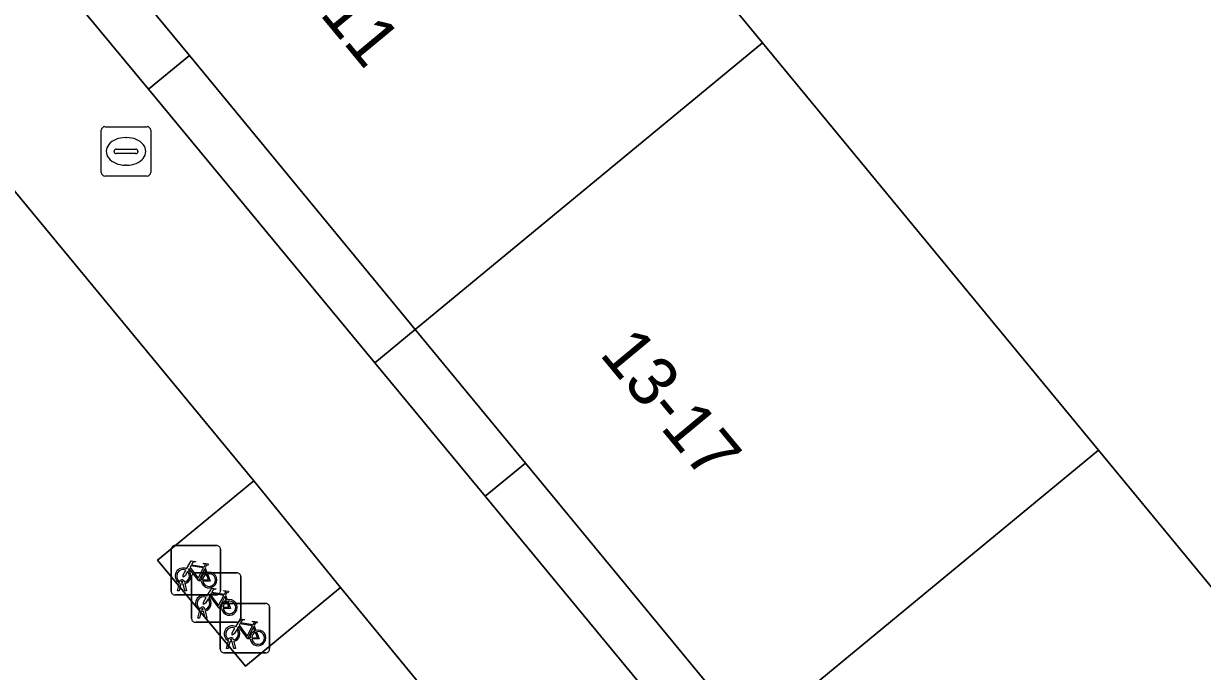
# Model space of a CAD drawing. Extents: x 162344 to 162869, y 381217 to 381818.
# Drawn here: x 162471.84 to 162495.73, y 381706.2 to 381719.32 of the extents above; entities that cross this region are included whole.
import ezdxf

# ---------------------------------------------------------------- set-up
doc = ezdxf.new("R2010")
doc.units = 0
for name, color, linetype in [('IMGEO_Fietsenrek', 7, 'Continuous'), ('IMGEO_Groenvoorziening', 7, 'Continuous'), ('IMGEO_Pand', 7, 'Continuous'), ('IMGEO_Pand_nummerreeks', 7, 'Continuous'), ('IMGEO_Rioolput', 7, 'Continuous'), ('IMGEO_Voetpad_open', 7, 'Continuous')]:
    doc.layers.add(name, color=color, linetype=linetype)

msp = doc.modelspace()

# ---------------------------------------------------------------- linework, layer by layer
at = {"layer": 'IMGEO_Fietsenrek'}
for p, q in [((162474.834, 381707.825), (162474.834, 381708.666)), ((162474.834, 381708.666), (162474.834, 381707.825)), ((162474.909, 381708.75), (162475.75, 381708.75)), ((162475.75, 381708.75), (162474.909, 381708.75)), ((162475.834, 381708.675), (162475.834, 381707.834)), ((162475.834, 381707.834), (162475.834, 381708.675)), ((162475.322, 381708.196), (162476.163, 381708.196)), ((162476.163, 381708.196), (162475.322, 381708.196)), ((162475.521, 381708.299), (162475.557, 381708.204)), ((162476.247, 381708.121), (162476.247, 381707.28)), ((162476.247, 381707.28), (162476.247, 381708.121)), ((162474.961, 381707.834), (162475, 381707.994)), ((162475.03, 381707.982), (162474.995, 381707.834)), ((162475.072, 381708.006), (162475.071, 381708.01)), ((162475.113, 381707.834), (162475.079, 381707.976)), ((162475.103, 381708.017), (162475.104, 381708.01)), ((162475.111, 381707.98), (162475.146, 381707.834)), ((162475.247, 381707.271), (162475.247, 381708.112)), ((162475.247, 381708.112), (162475.247, 381707.271)), ((162475.759, 381707.75), (162474.918, 381707.75)), ((162474.918, 381707.75), (162475.759, 381707.75)), ((162474.995, 381707.834), (162474.961, 381707.834)), ((162475.146, 381707.834), (162475.113, 381707.834)), ((162475.934, 381707.745), (162475.97, 381707.65)), ((162475.374, 381707.28), (162475.413, 381707.44)), ((162475.443, 381707.428), (162475.408, 381707.28)), ((162475.485, 381707.452), (162475.484, 381707.456)), ((162475.526, 381707.28), (162475.492, 381707.422)), ((162475.516, 381707.463), (162475.517, 381707.456)), ((162475.524, 381707.426), (162475.559, 381707.28)), ((162475.828, 381706.652), (162475.828, 381707.493)), ((162475.828, 381707.493), (162475.828, 381706.652)), ((162475.903, 381707.577), (162476.744, 381707.577)), ((162476.744, 381707.577), (162475.903, 381707.577)), ((162476.828, 381707.502), (162476.828, 381706.661)), ((162476.828, 381706.661), (162476.828, 381707.502)), ((162476.172, 381707.196), (162475.331, 381707.196)), ((162475.331, 381707.196), (162476.172, 381707.196)), ((162475.408, 381707.28), (162475.374, 381707.28)), ((162475.559, 381707.28), (162475.526, 381707.28)), ((162476.515, 381707.126), (162476.551, 381707.031)), ((162475.955, 381706.661), (162475.994, 381706.821)), ((162476.024, 381706.809), (162475.989, 381706.661)), ((162476.066, 381706.833), (162476.065, 381706.837)), ((162476.107, 381706.661), (162476.073, 381706.803)), ((162476.097, 381706.844), (162476.098, 381706.837)), ((162476.105, 381706.807), (162476.14, 381706.661)), ((162476.753, 381706.577), (162475.912, 381706.577)), ((162475.912, 381706.577), (162476.753, 381706.577)), ((162475.989, 381706.661), (162475.955, 381706.661)), ((162476.14, 381706.661), (162476.107, 381706.661))]:
    msp.add_line(p, q, dxfattribs=at)
for points in [[(162475.147, 381708.276), (162475.242, 381708.44), (162475.328, 381708.426), (162475.33, 381708.417), (162475.274, 381708.406), (162475.247, 381708.361), (162475.503, 381708.32)], [(162475.503, 381708.32), (162475.528, 381708.369), (162475.522, 381708.373), (162475.499, 381708.377), (162475.487, 381708.384), (162475.486, 381708.387), (162475.488, 381708.392), (162475.583, 381708.377), (162475.585, 381708.367), (162475.575, 381708.354), (162475.563, 381708.348), (162475.549, 381708.354), (162475.521, 381708.299)], [(162475.168, 381708.224), (162475.116, 381708.134), (162475.076, 381708.109), (162475.077, 381708.156), (162475.132, 381708.25)], [(162475.443, 381708.032), (162475.393, 381708.032), (162475.202, 381708.283), (162475.183, 381708.251)], [(162475.49, 381708.295), (162475.233, 381708.336), (162475.216, 381708.307), (162475.383, 381708.087), (162475.49, 381708.295)], [(162475.538, 381708.197), (162475.508, 381708.274), (162475.399, 381708.056), (162475.442, 381708.056)], [(162475.472, 381708.056), (162475.592, 381708.055), (162475.548, 381708.169)], [(162475.568, 381708.176), (162475.623, 381708.031), (162475.473, 381708.031)], [(162475.56, 381707.722), (162475.655, 381707.886), (162475.741, 381707.872), (162475.743, 381707.863), (162475.687, 381707.852), (162475.66, 381707.807), (162475.916, 381707.766)], [(162475.581, 381707.67), (162475.529, 381707.58), (162475.489, 381707.555), (162475.49, 381707.602), (162475.545, 381707.696)], [(162475.856, 381707.478), (162475.806, 381707.478), (162475.615, 381707.729), (162475.596, 381707.697)], [(162475.903, 381707.741), (162475.646, 381707.782), (162475.629, 381707.753), (162475.796, 381707.533), (162475.903, 381707.741)], [(162475.951, 381707.643), (162475.921, 381707.72), (162475.812, 381707.502), (162475.855, 381707.502)], [(162475.916, 381707.766), (162475.941, 381707.815), (162475.935, 381707.819), (162475.912, 381707.823), (162475.9, 381707.83), (162475.899, 381707.833), (162475.901, 381707.838), (162475.996, 381707.823), (162475.998, 381707.813), (162475.988, 381707.8), (162475.976, 381707.794), (162475.962, 381707.8), (162475.934, 381707.745)], [(162475.885, 381707.502), (162476.005, 381707.501), (162475.961, 381707.615)], [(162475.981, 381707.622), (162476.036, 381707.477), (162475.886, 381707.477)], [(162476.141, 381707.103), (162476.236, 381707.267), (162476.322, 381707.253), (162476.324, 381707.244), (162476.268, 381707.233), (162476.241, 381707.188), (162476.497, 381707.147)], [(162476.484, 381707.122), (162476.227, 381707.163), (162476.21, 381707.134), (162476.377, 381706.914), (162476.484, 381707.122)], [(162476.497, 381707.147), (162476.522, 381707.196), (162476.516, 381707.2), (162476.493, 381707.204), (162476.481, 381707.211), (162476.48, 381707.214), (162476.482, 381707.219), (162476.577, 381707.204), (162476.579, 381707.194), (162476.569, 381707.181), (162476.557, 381707.175), (162476.543, 381707.181), (162476.515, 381707.126)], [(162476.162, 381707.051), (162476.11, 381706.961), (162476.07, 381706.936), (162476.071, 381706.983), (162476.126, 381707.077)], [(162476.437, 381706.859), (162476.387, 381706.859), (162476.196, 381707.11), (162476.177, 381707.078)], [(162476.532, 381707.024), (162476.502, 381707.101), (162476.393, 381706.883), (162476.436, 381706.883)], [(162476.466, 381706.883), (162476.586, 381706.882), (162476.542, 381706.996)], [(162476.562, 381707.003), (162476.617, 381706.858), (162476.467, 381706.858)]]:
    msp.add_lwpolyline(points, dxfattribs=at)
for centre, radius, start, end in [((162474.912, 381708.672), 0.0779, 92.4484, 184.2845), ((162474.912, 381708.672), 0.0779, 92.4484, 184.2845), ((162475.756, 381708.672), 0.0779, 2.4484, 94.2845), ((162475.756, 381708.672), 0.0779, 2.4484, 94.2845), ((162475.074, 381708.135), 0.159, 62.6766, 242.1369), ((162475.074, 381708.135), 0.129, 63.3192, 238.903), ((162475.074, 381708.135), 0.129, 283.6043, 43.4302), ((162475.074, 381708.135), 0.159, 283.5766, 46.6042), ((162475.325, 381708.118), 0.0779, 92.4484, 184.2845), ((162475.325, 381708.118), 0.0779, 92.4484, 184.2845), ((162475.601, 381708.051), 0.159, 113.3408, 178.3217), ((162475.601, 381708.051), 0.159, 187.0065, 105.7708), ((162475.601, 381708.051), 0.129, 113.923, 177.9556), ((162475.601, 381708.051), 0.129, 188.6715, 104.5883), ((162476.169, 381708.118), 0.0779, 2.4484, 94.2845), ((162476.169, 381708.118), 0.0779, 2.4484, 94.2845), ((162475.054, 381708.006), 0.0499, 12.8025, 158.6934), ((162475.074, 381708.135), 0.159, 253.9967, 271.7867), ((162475.054, 381708.006), 0.0174, 12.8025, 163.4502), ((162475.074, 381708.135), 0.129, 253.415, 269.0204), ((162474.912, 381707.828), 0.0779, 182.4484, 274.2845), ((162474.912, 381707.828), 0.0779, 182.4484, 274.2845), ((162475.487, 381707.581), 0.159, 62.6766, 242.1369), ((162475.487, 381707.581), 0.129, 63.3192, 238.903), ((162475.487, 381707.581), 0.129, 283.6043, 43.4302), ((162475.487, 381707.581), 0.159, 283.5766, 46.6042), ((162475.756, 381707.828), 0.0779, 272.4484, 4.2845), ((162475.756, 381707.828), 0.0779, 272.4484, 4.2845), ((162476.014, 381707.497), 0.159, 113.3408, 178.3217), ((162476.014, 381707.497), 0.159, 187.0065, 105.7708), ((162475.467, 381707.452), 0.0499, 12.8025, 158.6934), ((162475.487, 381707.581), 0.159, 253.9967, 271.7867), ((162475.467, 381707.452), 0.0174, 12.8025, 163.4502), ((162475.487, 381707.581), 0.129, 253.415, 269.0204), ((162475.906, 381707.499), 0.0779, 92.4484, 184.2845), ((162475.906, 381707.499), 0.0779, 92.4484, 184.2845), ((162476.014, 381707.497), 0.129, 113.923, 177.9556), ((162476.014, 381707.497), 0.129, 188.6715, 104.5883), ((162476.75, 381707.499), 0.0779, 2.4484, 94.2845), ((162476.75, 381707.499), 0.0779, 2.4484, 94.2845), ((162475.325, 381707.274), 0.0779, 182.4484, 274.2845), ((162475.325, 381707.274), 0.0779, 182.4484, 274.2845), ((162476.169, 381707.274), 0.0779, 272.4484, 4.2845), ((162476.169, 381707.274), 0.0779, 272.4484, 4.2845), ((162476.068, 381706.962), 0.159, 62.6766, 242.1369), ((162476.068, 381706.962), 0.129, 63.3192, 238.903), ((162476.068, 381706.962), 0.129, 283.6043, 43.4302), ((162476.068, 381706.962), 0.159, 283.5766, 46.6042), ((162476.595, 381706.878), 0.159, 113.3408, 178.3217), ((162476.595, 381706.878), 0.159, 187.0065, 105.7708), ((162476.595, 381706.878), 0.129, 113.923, 177.9556), ((162476.595, 381706.878), 0.129, 188.6715, 104.5883), ((162476.048, 381706.833), 0.0499, 12.8025, 158.6934), ((162476.068, 381706.962), 0.159, 253.9967, 271.7867), ((162476.048, 381706.833), 0.0174, 12.8025, 163.4502), ((162476.068, 381706.962), 0.129, 253.415, 269.0204), ((162475.906, 381706.655), 0.0779, 182.4484, 274.2845), ((162475.906, 381706.655), 0.0779, 182.4484, 274.2845), ((162476.75, 381706.655), 0.0779, 272.4484, 4.2845), ((162476.75, 381706.655), 0.0779, 272.4484, 4.2845)]:
    msp.add_arc(centre, radius, start, end, dxfattribs=at)
at = {"layer": 'IMGEO_Groenvoorziening'}
for points in [[(162496.987, 381737.052), (162495.038, 381735.498), (162493.26, 381737.631), (162495.209, 381739.256), (162488.397, 381747.426), (162486.513, 381745.893), (162484.735, 381748.042), (162486.667, 381749.611), (162477.365, 381760.866), (162460.058, 381746.513), (162463.062, 381742.868), (162463.106, 381743.006), (162463.476, 381743.219), (162464.348, 381742.174), (162466.307, 381743.777), (162473.193, 381735.435), (162480.005, 381727.183), (162486.816, 381718.931), (162493.628, 381710.68), (162500.056, 381702.892)], [(162489.486, 381694.198), (162484.979, 381699.692), (162483.055, 381698.153), (162481.271, 381700.321), (162483.232, 381701.86), (162478.262, 381707.898), (162476.338, 381706.309), (162474.559, 381708.455), (162476.506, 381710.061), (162471.549, 381716.061)]]:
    msp.add_lwpolyline(points, dxfattribs=at)
for points in [[(162475.203, 381718.673), (162474.375, 381717.99), (162478.958, 381712.451), (162479.778, 381713.127)], [(162482.012, 381710.419), (162481.196, 381709.747), (162485.78, 381704.207), (162486.587, 381704.873)]]:
    msp.add_lwpolyline(points, close=True, dxfattribs=at)
at = {"layer": 'IMGEO_Pand'}
for points in [[(162480.005, 381727.183), (162472.969, 381721.38), (162475.203, 381718.673), (162479.778, 381713.127), (162486.816, 381718.931)], [(162486.816, 381718.931), (162479.778, 381713.127), (162482.012, 381710.419), (162486.587, 381704.873), (162493.628, 381710.68)], [(162493.628, 381710.68), (162486.587, 381704.873), (162488.821, 381702.166), (162493.014, 381697.083), (162500.056, 381702.892)]]:
    msp.add_lwpolyline(points, close=True, dxfattribs=at)
at = {"layer": 'IMGEO_Rioolput'}
for p, q in [((162473.493, 381717.233), (162474.345, 381717.233)), ((162473.418, 381716.307), (162473.418, 381717.159)), ((162473.906, 381717.013), (162473.931, 381717.013)), ((162474.419, 381717.159), (162474.419, 381716.307)), ((162473.677, 381716.727), (162473.677, 381716.739)), ((162473.72, 381716.776), (162474.118, 381716.776)), ((162474.161, 381716.739), (162474.161, 381716.727)), ((162474.115, 381716.69), (162473.717, 381716.69)), ((162473.929, 381716.453), (162473.904, 381716.453)), ((162474.345, 381716.233), (162473.493, 381716.233))]:
    msp.add_line(p, q, dxfattribs=at)
for points in [[(162473.493, 381717.233), (162474.345, 381717.233)], [(162473.418, 381716.307), (162473.418, 381717.159)], [(162474.419, 381717.159), (162474.419, 381716.307)], [(162474.345, 381716.233), (162473.493, 381716.233)]]:
    msp.add_lwpolyline(points, dxfattribs=at)
for centre, radius, start, end in [((162473.495, 381717.157), 0.0765, 91.552, 178.448), ((162473.495, 381717.157), 0.0765, 91.552, 178.448), ((162474.343, 381717.157), 0.0765, 1.552, 88.448), ((162474.343, 381717.157), 0.0765, 1.552, 88.448), ((162473.717, 381716.736), 0.0403, 85.8775, 175.7526), ((162473.714, 381716.726), 0.0366, 178.938, 274.7102), ((162474.118, 381716.733), 0.043, 264.8664, 352.4533), ((162474.122, 381716.738), 0.0386, 1.7309, 96.639), ((162473.495, 381716.309), 0.0765, 181.552, 268.448), ((162473.495, 381716.309), 0.0765, 181.552, 268.448), ((162474.343, 381716.309), 0.0765, 271.552, 358.448), ((162474.343, 381716.309), 0.0765, 271.552, 358.448)]:
    msp.add_arc(centre, radius, start, end, dxfattribs=at)
for centre, major_axis, ratio, start_param, end_param in [((162473.905, 381716.733), (-0.387, 0.002), 0.722429, 4.712389, 7.853982), ((162473.93, 381716.733), (-0.39, 0.002), 0.717154, 1.570796, 4.712389)]:
    msp.add_ellipse(centre, major_axis=major_axis, ratio=ratio, start_param=start_param, end_param=end_param, dxfattribs=at)
at = {"layer": 'IMGEO_Voetpad_open'}
for points in [[(162474.375, 381717.99), (162472.137, 381720.694), (162467.553, 381726.234), (162465.316, 381728.939), (162458.388, 381737.311), (162457.62, 381738.466), (162454.645, 381742.024), (162451.996, 381739.827), (162461.541, 381728.274), (162463.314, 381726.102), (162469.783, 381718.202), (162471.549, 381716.061), (162476.506, 381710.061), (162478.262, 381707.898), (162483.232, 381701.86), (162484.979, 381699.692), (162489.486, 381694.198), (162492.218, 381696.426), (162488.017, 381701.503), (162485.78, 381704.207), (162481.196, 381709.747), (162478.958, 381712.451)], [(162472.969, 381721.38), (162472.137, 381720.694), (162474.375, 381717.99), (162475.203, 381718.673)], [(162479.778, 381713.127), (162478.958, 381712.451), (162481.196, 381709.747), (162482.012, 381710.419)], [(162476.506, 381710.061), (162474.559, 381708.455), (162476.338, 381706.309), (162478.262, 381707.898)]]:
    msp.add_lwpolyline(points, close=True, dxfattribs=at)

# ---------------------------------------------------------------- texts
at = {"layer": 'IMGEO_Pand_nummerreeks'}
for s, p in [('7-11', (162477.068, 381720.427)), ('13-17', (162483.496, 381712.622))]:
    msp.add_text(s, height=1, rotation=309.6599, dxfattribs=at).set_placement(p)

doc.saveas('drawing.dxf')
